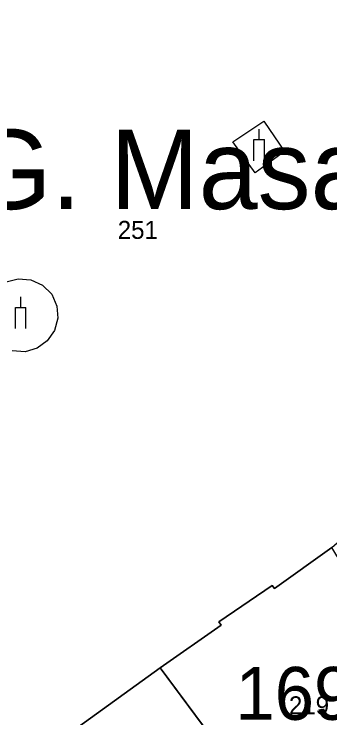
# Model space of a CAD drawing. Extents: x -689422 to -685210, y -987725 to -982160.
# Drawn here: x -687166.1 to -687136.2, y -985586.6 to -985520.1 of the extents above; entities that cross this region are included whole.
import ezdxf

# ---------------------------------------------------------------- set-up
doc = ezdxf.new("R2010")
doc.units = 0
for name, color, linetype in [('KN_Budovy', 7, 'Continuous'), ('KN_Budovy_cisla_domovni', 7, 'Continuous'), ('KN_Hranice_parcel', 7, 'Continuous'), ('KN_Hranice_parcel_vnitrni_kresba', 7, 'Continuous'), ('KN_Parcelni cisla', 7, 'Continuous'), ('KN_Polygon parcely', 7, 'Continuous'), ('KN_Popisy_pomistni nazvy nazvy ulic', 7, 'Continuous'), ('KN_POZEMKY_OSTATNI PLOCHA', 7, 'Continuous'), ('KN_POZEMKY_ZASTAVENA PLOCHA', 7, 'Continuous'), ('KN_VYUZITI_17_ostatni plocha_ostatni komunikace', 7, 'Continuous'), ('KN_Značky budov', 7, 'Continuous'), ('KN_Značky kultur', 7, 'Continuous')]:
    doc.layers.add(name, color=color, linetype=linetype)

msp = doc.modelspace()

# ---------------------------------------------------------------- linework, layer by layer
at = {"layer": 'KN_Budovy'}
for points in [[(-687141.64, -985574.09), (-687146.69, -985577.55), (-687146.49, -985577.84), (-687152.24, -985581.87), (-687140.77, -985597.34), (-687125.8, -985587.38), (-687135.99, -985570.51), (-687141.44, -985574.38)], [(-687162.47, -985590.5), (-687161.97, -985594.62), (-687153.33, -985605.65), (-687140.77, -985597.34), (-687152.24, -985581.87), (-687159.98, -985587.46)]]:
    msp.add_lwpolyline(points, close=True, dxfattribs=at)
at = {"layer": 'KN_Hranice_parcel'}
for points in [[(-687135.99, -985570.51), (-687141.44, -985574.38), (-687141.64, -985574.09), (-687146.69, -985577.55), (-687146.49, -985577.84), (-687152.24, -985581.87)], [(-687152.24, -985581.87), (-687159.98, -985587.46), (-687162.47, -985590.5), (-687161.97, -985594.62)], [(-687152.24, -985581.87), (-687140.77, -985597.34), (-687153.33, -985605.65)]]:
    msp.add_lwpolyline(points, dxfattribs=at)
at = {"layer": 'KN_Hranice_parcel_vnitrni_kresba'}
for p, q in [((-687145.36, -985532.17), (-687142.44, -985530.2)), ((-687142.44, -985530.2), (-687140.47, -985533.08)), ((-687143.27, -985535.08), (-687145.36, -985532.17)), ((-687140.47, -985533.08), (-687143.27, -985535.08)), ((-687166.81, -985545.38), (-687165.67, -985545.1)), ((-687165.67, -985545.1), (-687164.5, -985545.21)), ((-687164.5, -985545.21), (-687163.37, -985545.7)), ((-687163.37, -985545.7), (-687162.51, -985546.57)), ((-687162.51, -985546.57), (-687162.04, -985547.68)), ((-687162.04, -985547.68), (-687161.94, -985548.83)), ((-687161.94, -985548.83), (-687162.26, -985549.98)), ((-687162.26, -985549.98), (-687162.93, -985550.97)), ((-687162.93, -985550.97), (-687163.88, -985551.66)), ((-687163.88, -985551.66), (-687165.02, -985552.01)), ((-687165.02, -985552.01), (-687166.25, -985551.91))]:
    msp.add_line(p, q, dxfattribs=at)
at = {"layer": 'KN_Polygon parcely'}
msp.add_lwpolyline([(-687159.98, -985587.46), (-687152.24, -985581.87), (-687146.49, -985577.84), (-687146.69, -985577.55), (-687141.64, -985574.09), (-687141.44, -985574.38), (-687135.99, -985570.51), (-687132.97, -985567.85), (-687131.77, -985567.13), (-687114.92, -985556.83), (-687102.8, -985549.29), (-687106.07, -985547.14), (-687106.89, -985547.71), (-687115.32, -985537.64), (-687122.71, -985527.96), (-687135.28, -985509.66), (-687141.35, -985500.94), (-687150.09, -985489.5), (-687154.74, -985487.22), (-687161.82, -985492.59), (-687165.45, -985495.35), (-687161.25, -985501.33), (-687166.82, -985505.05)], dxfattribs=at)
for points in [[(-687139.92, -985636.63), (-687113.81, -985621.37), (-687113.02, -985615.55), (-687115.24, -985609.95), (-687125.8, -985587.38), (-687135.99, -985570.51), (-687141.44, -985574.38), (-687141.64, -985574.09), (-687146.69, -985577.55), (-687146.49, -985577.84), (-687152.24, -985581.87), (-687140.77, -985597.34), (-687153.33, -985605.65), (-687157.17, -985608.19), (-687155.92, -985609.71), (-687143.73, -985625.21), (-687144.36, -985625.65), (-687152.49, -985630.52), (-687145.13, -985640.07)], [(-687159.98, -985587.46), (-687162.47, -985590.5), (-687161.97, -985594.62), (-687153.33, -985605.65), (-687140.77, -985597.34), (-687152.24, -985581.87)]]:
    msp.add_lwpolyline(points, close=True, dxfattribs=at)
at = {"layer": 'KN_POZEMKY_OSTATNI PLOCHA'}
for p, q in [((-687135.99, -985570.51), (-687141.44, -985574.38)), ((-687141.64, -985574.09), (-687146.69, -985577.55)), ((-687141.44, -985574.38), (-687141.64, -985574.09)), ((-687146.69, -985577.55), (-687146.49, -985577.84)), ((-687146.49, -985577.84), (-687152.24, -985581.87)), ((-687152.24, -985581.87), (-687159.98, -985587.46))]:
    msp.add_line(p, q, dxfattribs=at)
at = {"layer": 'KN_POZEMKY_ZASTAVENA PLOCHA'}
for p, q in [((-687141.44, -985574.38), (-687135.99, -985570.51)), ((-687146.69, -985577.55), (-687141.64, -985574.09)), ((-687141.64, -985574.09), (-687141.44, -985574.38)), ((-687146.49, -985577.84), (-687146.69, -985577.55)), ((-687152.24, -985581.87), (-687146.49, -985577.84)), ((-687159.98, -985587.46), (-687152.24, -985581.87)), ((-687140.77, -985597.34), (-687152.24, -985581.87)), ((-687152.24, -985581.87), (-687140.77, -985597.34))]:
    msp.add_line(p, q, dxfattribs=at)
at = {"layer": 'KN_VYUZITI_17_ostatni plocha_ostatni komunikace'}
for p, q in [((-687135.99, -985570.51), (-687141.44, -985574.38)), ((-687141.64, -985574.09), (-687146.69, -985577.55)), ((-687141.44, -985574.38), (-687141.64, -985574.09)), ((-687146.69, -985577.55), (-687146.49, -985577.84)), ((-687146.49, -985577.84), (-687152.24, -985581.87)), ((-687152.24, -985581.87), (-687159.98, -985587.46))]:
    msp.add_line(p, q, dxfattribs=at)
at = {"layer": 'KN_Značky budov'}
msp.add_circle((-687138.537, -985582.629), 0.175, dxfattribs=at)
at = {"layer": 'KN_Značky kultur'}
for p, q in [((-687142.887, -985531.95), (-687142.887, -985530.948)), ((-687143.386, -985531.95), (-687142.387, -985531.95)), ((-687143.386, -985533.95), (-687143.386, -985531.95)), ((-687142.387, -985533.95), (-687142.387, -985531.95)), ((-687165.447, -985547.81), (-687165.447, -985546.808)), ((-687165.946, -985547.81), (-687164.947, -985547.81)), ((-687165.946, -985549.81), (-687165.946, -985547.81)), ((-687164.947, -985549.81), (-687164.947, -985547.81))]:
    msp.add_line(p, q, dxfattribs=at)

# ---------------------------------------------------------------- texts
at = {"layer": 'KN_Budovy_cisla_domovni'}
msp.add_text('169', height=5, dxfattribs=at).set_placement((-687145.127, -985586.799))
at = {"layer": 'KN_Parcelni cisla'}
for s, p in [('251', (-687156.26, -985541.33)), ('219', (-687140.06, -985586.28))]:
    msp.add_text(s, height=1.7, dxfattribs=at).set_placement(p)
at = {"layer": 'KN_Popisy_pomistni nazvy nazvy ulic'}
msp.add_text('nám. T. G. Masaryka', height=7.5, dxfattribs=at).set_placement((-687207.115, -985538.514))

doc.saveas('drawing.dxf')
